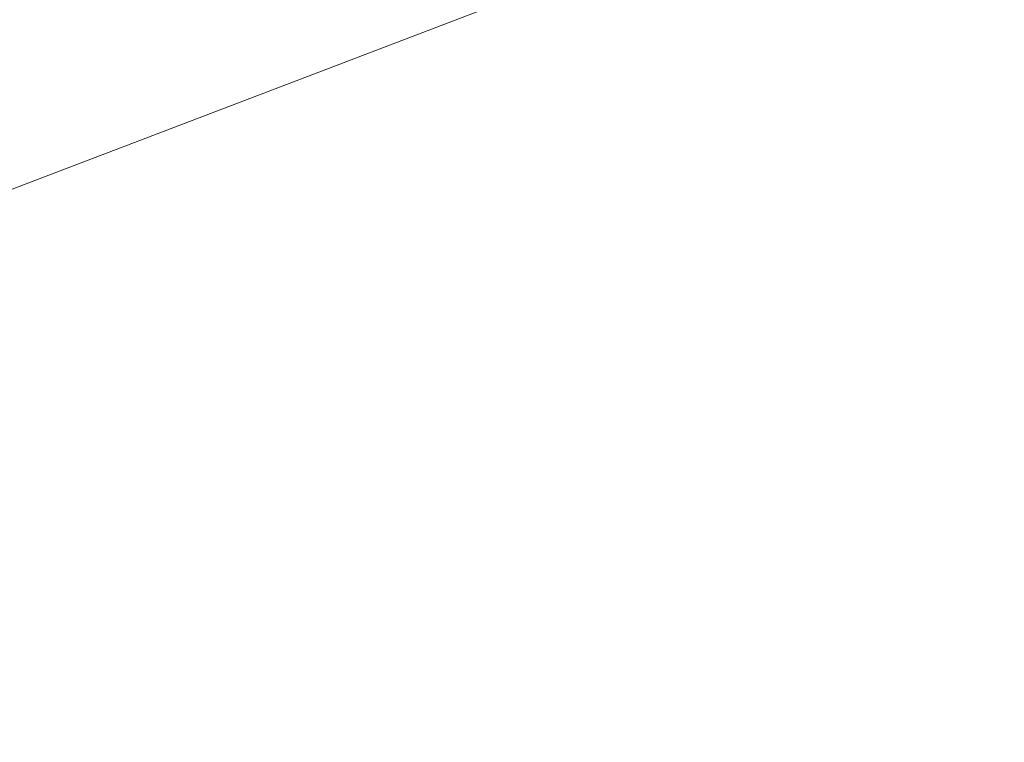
# Model space of a CAD drawing. Extents: x 1620613 to 1693141, y 557269 to 607790.
# Tile 285 of 656: x 1620813.146 to 1620814.223, y 607305.2 to 607305.991. Entities that reach past the tile are written whole.
import ezdxf

# ---------------------------------------------------------------- set-up
doc = ezdxf.new("R2010")
doc.units = 0
doc.header["$LTSCALE"] = 10
doc.header["$MEASUREMENT"] = 0
doc.linetypes.add('DGN Style 2', pattern=[7.346996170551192, 4.408197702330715, -2.938798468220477])
doc.linetypes.add('DGN Style 3', pattern=[10.28579463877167, 7.346996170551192, -2.938798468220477])
for name, color, linetype, lineweight in [('DR_X_Text', 7, 'Continuous', 0), ('DT_X_Contour_Minor', 136, 'DGN Style 3', 0), ('SV_X_Top_of_Bank', 97, 'DGN Style 2', 0)]:
    doc.layers.add(name, color=color, linetype=linetype, lineweight=lineweight)
doc.styles.get("Standard").update_dxf_attribs({"font": 'arial.ttf'})
doc.styles.add('Style-Arial', font='arial.ttf')
doc.dimstyles.get("Standard").update_dxf_attribs({"dimtxt": 0.18, "dimasz": 0.18, "dimexe": 0.18, "dimexo": 0.0625, "dimgap": 0.09, "dimtad": 0, "dimtih": 1, "dimtoh": 1, "dimdec": 4, "dimzin": 0, "dimdsep": 46, "dimtxsty": 'Standard', "dimcen": 0.09, "dimadec": 0, "dimazin": 0, "dimtfac": 1, "dimtdec": 4, "dimtofl": 0, "dimtmove": 0, "dimatfit": 3, "dimfxl": 1, "dimtolj": 1, "dimtzin": 0, "dimarcsym": 0})

# ---------------------------------------------------------------- blocks, each defined once
blk = doc.blocks.new('*U1004')
at = {"layer": 'DT_X_Contour_Minor', "transparency": 33554559, "elevation": 0.6000414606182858, "flags": 128}
blk.add_lwpolyline([(-17.45736527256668, 52.90326992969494), (-21.39895877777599, 50.0977725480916), (-22.17212463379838, 49.54786270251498), (-22.80236784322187, 49.10048918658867), (-23.28968840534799, 48.75565200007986), (-23.63408632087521, 48.51335114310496), (-24.36191723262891, 48.00393063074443), (-24.86158497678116, 47.58533965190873), (-25.8147150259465, 46.71163209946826), (-27.22130737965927, 45.38280797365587), (-29.08136203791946, 43.59886727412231), (-34.64612420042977, 38.23486997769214), (-36.47441867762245, 36.47166088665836), (-37.78573048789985, 35.20503158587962), (-38.58005963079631, 34.43498207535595), (-38.85740610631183, 34.16151235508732), (-38.94539676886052, 34.04400650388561), (-38.93639807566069, 34.00681650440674), (-38.93534537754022, 33.99954533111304), (-38.93604386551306, 33.99367038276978), (-38.93849353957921, 33.98919165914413), (-38.94269439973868, 33.98610916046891), (-38.95623160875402, 33.97975079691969), (-38.96354734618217, 33.97610134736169), (-38.97534165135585, 33.96992177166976), (-38.99161452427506, 33.96121206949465), (-39.01236596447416, 33.94997224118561), (-39.11965601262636, 33.89161608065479), (-41.00425999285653, 32.35813691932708), (-41.41850579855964, 32.06585747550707), (-41.85355579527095, 31.84622449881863), (-42.30940998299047, 31.69923798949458), (-42.78606836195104, 31.62489794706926), (-45.05901724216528, 31.44748617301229), (-45.41155417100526, 31.3261421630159), (-45.47864930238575, 31.30298905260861), (-45.52884744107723, 31.28553429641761), (-45.56214858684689, 31.27377789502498), (-45.57855274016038, 31.26771984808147), (-45.60682844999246, 31.25629857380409), (-45.61209900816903, 31.25412344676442), (-45.61557950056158, 31.25263748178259), (-45.6172699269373, 31.25184067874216), (-45.61939097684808, 31.2506347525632), (-45.6221740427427, 31.24922665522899), (-45.63966620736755, 31.24067520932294), (-45.69890002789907, 31.21193393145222), (-45.82608510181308, 31.15654833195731), (-46.17424678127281, 31.00658998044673), (-46.74338506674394, 30.76205887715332), (-47.53349995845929, 30.42295502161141), (-49.93510847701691, 29.39258107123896), (-50.87372427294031, 28.98969278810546), (-51.88836527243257, 28.55380840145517), (-52.97903147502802, 28.08492791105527), (-54.14572288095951, 27.5830513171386), (-57.35826690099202, 26.20071892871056), (-58.58553470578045, 25.6693915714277), (-59.85793010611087, 25.11215879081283), (-61.17545310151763, 24.52902058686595), (-62.53810369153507, 23.91997695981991), (-66.2320087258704, 22.26132005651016), (-67.60640780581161, 21.64488324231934), (-68.95917626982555, 21.0395654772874), (-70.29031411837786, 20.44536676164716), (-71.5998213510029, 19.8622870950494), (-75.06299981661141, 18.3222333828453), (-76.39654123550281, 17.72836383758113), (-77.7997816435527, 17.10179548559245), (-79.27272104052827, 16.44252832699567), (-80.81535942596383, 15.7505623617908), (-85.0219937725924, 13.86172137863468), (-86.5189906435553, 13.18894839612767), (-87.85500549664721, 12.58726018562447), (-89.03003833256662, 12.05665674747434), (-90.04408915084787, 11.5971380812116), (-92.53358197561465, 10.46653466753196), (-93.46605290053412, 10.0434813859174), (-94.39634605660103, 9.622274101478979), (-95.32446144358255, 9.202912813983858), (-96.25039906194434, 8.785397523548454), (-98.7166623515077, 7.674484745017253), (-99.58089384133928, 7.285275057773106), (-100.32389084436, 6.950830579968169), (-100.9456533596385, 6.671151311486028), (-101.4461813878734, 6.446237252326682), (-102.6192768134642, 5.919486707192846), (-103.0579989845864, 5.720960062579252), (-103.4943439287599, 5.520443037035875), (-103.9283116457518, 5.317935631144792), (-104.3599021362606, 5.113437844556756), (-105.5076404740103, 4.565456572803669), (-105.9101584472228, 4.373629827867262), (-106.2569086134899, 4.209135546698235), (-106.5478909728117, 4.071973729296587), (-106.7831055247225, 3.962144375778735), (-107.3359872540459, 3.705709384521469), (-107.582444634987, 3.592054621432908), (-107.907155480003, 3.44341657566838), (-108.3101197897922, 3.25979524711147), (-108.7913375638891, 3.041190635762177), (-110.1789229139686, 2.411600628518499), (-110.6338851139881, 2.205665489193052), (-110.9580827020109, 2.060052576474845), (-111.1515156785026, 1.974761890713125), (-111.214184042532, 1.949793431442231), (-111.2069468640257, 1.96364050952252), (-111.2115937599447, 1.964845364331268), (-111.2309623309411, 1.958074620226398), (-111.2650525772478, 1.943328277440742), (-111.3138644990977, 1.920606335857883), (-111.4636585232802, 1.849380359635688), (-111.5138489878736, 1.825879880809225), (-111.5520748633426, 1.808797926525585), (-111.5783361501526, 1.798134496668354), (-111.5926328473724, 1.793889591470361), (-111.6148045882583, 1.791127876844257), (-111.6289791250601, 1.786770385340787), (-111.6548739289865, 1.775769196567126), (-111.6924890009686, 1.758124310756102), (-111.7418243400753, 1.733835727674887), (-111.8890122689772, 1.660207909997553), (-111.9556566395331, 1.62680212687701), (-112.0451988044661, 1.581805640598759), (-112.1576387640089, 1.525218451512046), (-112.2929765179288, 1.457040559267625), (-112.9779808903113, 1.111832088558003), (-114.4292185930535, -2.077517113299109), (-114.7156034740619, -2.707376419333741), (-114.9527991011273, -3.230090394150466), (-115.140805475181, -3.645659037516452), (-115.2796225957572, -3.954082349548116), (-115.5842159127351, -4.633684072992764), (-115.7192088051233, -4.895647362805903), (-115.8957424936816, -5.171835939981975), (-116.1138169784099, -5.46224980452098), (-116.373432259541, -5.766888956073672), (-117.6818987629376, -7.221730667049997), (-120.7368154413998, -10.20587712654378), (-121.3553677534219, -10.7922755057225), (-121.9017746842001, -11.27255073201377), (-122.3760362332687, -11.64670280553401), (-122.7781524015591, -11.91473172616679), (-123.7542683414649, -12.48797797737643), (-124.3046113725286, -12.81351193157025), (-125.2235535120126, -13.36017910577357), (-126.5110947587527, -14.1279794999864), (-128.1672351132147, -15.11691311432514), (-133.0750748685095, -18.04891371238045), (-134.6900997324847, -19.01396191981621), (-135.8542945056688, -19.71010609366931), (-136.5676591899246, -20.13734623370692), (-136.8301937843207, -20.29568234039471), (-136.929179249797, -20.35937324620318), (-137.0337521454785, -20.42665931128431), (-137.273231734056, -20.58074932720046), (-137.6476180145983, -20.82164329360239), (-138.1569109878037, -21.14934121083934), (-139.6949011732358, -22.1389409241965), (-140.3494626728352, -22.54464155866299), (-141.1596545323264, -23.01954367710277), (-142.125476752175, -23.56364727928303), (-143.2469293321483, -24.17695236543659), (-148.8435122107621, -27.20051289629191), (-155.6668337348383, -30.52728392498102), (-156.9690717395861, -31.16036576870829), (-157.9515050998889, -31.63385228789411), (-158.6141338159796, -31.9477434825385), (-158.9569578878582, -32.10203935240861), (-159.4447492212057, -32.30070123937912), (-159.6311749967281, -32.37850830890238), (-159.8246088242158, -32.46293310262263), (-160.0250507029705, -32.55397562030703), (-160.232500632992, -32.65163586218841), (-160.7950445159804, -32.9208868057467), (-161.0059018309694, -33.00597154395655), (-161.2165658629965, -33.05928755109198), (-161.4270366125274, -33.08083482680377), (-161.6373140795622, -33.07061337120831), (-162.1977962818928, -33.00099784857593), (-162.5945986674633, -33.09803384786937), (-163.3646441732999, -33.44135348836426), (-164.5079327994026, -34.03095676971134), (-166.0244645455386, -34.86684369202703), (-170.5662066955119, -37.42425367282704), (-172.2728793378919, -38.35526261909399), (-173.9865906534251, -39.23023197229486), (-175.7073406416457, -40.04916173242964), (-177.435129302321, -40.81205189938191), (-182.0519506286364, -42.77170622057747), (-183.6363930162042, -43.44221749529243), (-184.9271041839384, -43.98401057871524), (-185.9240841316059, -44.39708547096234), (-186.6273328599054, -44.68144217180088), (-188.1110211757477, -45.26810245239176), (-188.6012821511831, -45.46267125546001), (-188.9592988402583, -45.60638245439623), (-189.1850712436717, -45.69923604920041), (-189.2785993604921, -45.74123203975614), (-189.3516819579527, -45.78541120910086), (-189.6950575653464, -45.99428155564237), (-190.6703724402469, -46.58775821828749), (-192.2776265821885, -47.56584119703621), (-194.5168199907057, -48.92853049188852), (-201.330588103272, -53.07517703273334), (-203.5688460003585, -54.43730063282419), (-205.1732936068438, -55.41368652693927), (-206.143930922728, -56.00433471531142), (-206.4807579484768, -56.20924519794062), (-206.5338829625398, -56.24135621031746), (-206.56011325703, -56.25664552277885), (-206.5989603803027, -56.27843020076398), (-206.6504243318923, -56.30671024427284), (-206.71450511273, -56.34148565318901), (-207.042988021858, -56.51892674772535), (-216.8652858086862, -60.26712173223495), (-218.7128353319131, -60.9722375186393), (-220.04592770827, -61.48121559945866), (-220.8645629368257, -61.79405597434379), (-221.1687410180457, -61.91075864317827), (-221.2939397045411, -61.96044881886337), (-221.6560887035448, -62.10013437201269), (-222.648636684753, -62.48192339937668), (-224.2715836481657, -63.10581590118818), (-226.5249295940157, -63.97181187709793), (-233.3743840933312, -66.60393911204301), (-235.7518862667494, -67.51956538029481), (-237.7473019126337, -68.29234875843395), (-239.3606310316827, -68.92228924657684), (-240.5918736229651, -69.40938684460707), (-243.3657384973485, -70.51785658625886), (-244.3541457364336, -70.9117544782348), (-245.2389687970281, -71.2620958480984), (-246.0202076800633, -71.56888069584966), (-246.6978623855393, -71.83210902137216), (-248.3668293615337, -72.47597585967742), (-248.9959418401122, -72.7096468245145), (-249.6315540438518, -72.92775959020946), (-250.2736659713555, -73.1303141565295), (-250.922277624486, -73.31731052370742), (-252.6605749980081, -73.79522323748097), (-253.3777047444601, -73.97307582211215), (-254.2253709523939, -74.14819904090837), (-255.2035736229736, -74.32059289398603), (-256.3123127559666, -74.49025738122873), (-259.4429990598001, -74.9390568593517), (-259.9788609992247, -75.2542390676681), (-259.2384320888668, -75.86318608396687), (-257.2217123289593, -76.76589790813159), (-253.9287017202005, -77.96237454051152), (-243.4456189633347, -81.5446653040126), (-239.9443442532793, -82.67948381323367), (-237.3028321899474, -83.39722126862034), (-235.5210827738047, -83.69787767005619), (-234.599096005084, -83.58145301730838), (-233.2868148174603, -82.71487920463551), (-232.5237475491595, -82.61634619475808), (-231.218756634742, -82.97067752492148), (-229.3718420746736, -83.77787319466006), (-226.9830038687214, -85.03793320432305), (-219.8902037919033, -89.00191234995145), (-217.497983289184, -90.29225249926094), (-215.6409218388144, -91.19028858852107), (-214.3190194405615, -91.6960206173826), (-213.532276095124, -91.80944858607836), (-212.1478392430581, -91.58885108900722), (-211.5918114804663, -91.45855411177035), (-210.9620558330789, -91.23311130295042), (-210.2585722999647, -90.91252266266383), (-209.4813608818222, -90.49678819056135), (-207.310493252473, -89.26130182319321), (-206.5328441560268, -88.82721764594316), (-205.8280475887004, -88.45157989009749), (-205.1961035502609, -88.13438855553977), (-204.6370120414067, -87.87564364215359), (-203.2432380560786, -87.26358576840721), (-202.625732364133, -87.00239332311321), (-201.8185457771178, -86.67785939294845), (-200.8216782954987, -86.28998397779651), (-199.63512991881, -85.83876707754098), (-196.2180930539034, -84.55106669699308), (-194.9945850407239, -84.07257631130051), (-193.8868386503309, -83.60288043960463), (-192.8948538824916, -83.14197908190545), (-192.018630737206, -82.68987223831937), (-189.8363845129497, -81.49598000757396), (-188.9887605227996, -81.05798606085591), (-188.0825732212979, -80.63942339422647), (-187.1178226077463, -80.2402920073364), (-186.0945086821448, -79.86059190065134), (-183.2875871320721, -78.87396665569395), (-182.3396351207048, -78.53955701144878), (-181.6009702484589, -78.276297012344), (-181.0715925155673, -78.08418665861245), (-180.7515019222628, -77.96322594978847), (-180.1769765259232, -77.73553025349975), (-179.8737207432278, -77.61785036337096), (-179.3948474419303, -77.4355824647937), (-178.7403566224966, -77.1887265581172), (-177.9102482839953, -76.87728264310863), (-175.4624693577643, -75.96064819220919), (-174.3456440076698, -75.53590440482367), (-172.8310021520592, -74.94914888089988), (-170.9185437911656, -74.20038162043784), (-168.6082689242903, -73.28960262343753), (-161.9171139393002, -70.64484298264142), (-159.6972275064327, -69.7679149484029), (-158.0559344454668, -69.12070057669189), (-156.9932347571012, -68.70319986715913), (-156.5091284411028, -68.51541282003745), (-155.9896360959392, -68.32093224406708), (-155.7559475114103, -68.21733815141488), (-155.4445010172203, -68.05241630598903), (-155.0552966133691, -67.82616670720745), (-154.5883343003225, -67.5385893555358), (-153.2394242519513, -66.68994607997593), (-152.7152412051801, -66.37564430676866), (-152.1543746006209, -66.06922144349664), (-151.5568244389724, -65.77067749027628), (-150.9225907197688, -65.480012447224), (-149.182389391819, -64.71541087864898), (-148.3115284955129, -64.34412459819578), (-147.0040968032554, -63.80371693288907), (-145.2600943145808, -63.09418788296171), (-143.0795210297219, -62.21553744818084), (-136.6825645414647, -59.64697444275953), (-134.4940270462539, -58.77966739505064), (-132.726131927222, -58.10416850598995), (-131.378879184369, -57.62047777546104), (-130.4522688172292, -57.32859520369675), (-128.5421643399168, -56.8059858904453), (-127.9128130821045, -56.63172460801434), (-127.4573376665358, -56.50089774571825), (-127.1757380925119, -56.41350530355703), (-127.0680143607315, -56.36954728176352), (-126.9710139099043, -56.26575682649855), (-126.7956728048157, -56.1396739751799), (-126.7287661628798, -56.11255874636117), (-126.6031924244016, -56.08524856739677), (-126.418951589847, -56.05774343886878), (-126.176043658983, -56.03004336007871), (-125.4500663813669, -55.9559165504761), (-125.2042487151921, -55.92880988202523), (-125.0112786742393, -55.90308498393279), (-124.8711562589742, -55.87874185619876), (-124.7838814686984, -55.85578049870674), (-124.6216121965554, -55.79639257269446), (-124.5715618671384, -55.77771408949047), (-124.5431128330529, -55.76621958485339), (-124.5362650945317, -55.76190905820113), (-124.5510186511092, -55.76478251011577), (-124.6191631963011, -55.78202368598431), (-124.5718470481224, -55.75624373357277), (-124.3787901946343, -55.66597299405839), (-124.0399926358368, -55.511211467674), (-123.555454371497, -55.29195915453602), (-122.0690313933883, -54.62129860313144), (-121.5602130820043, -54.39369512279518), (-121.1485753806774, -54.21388009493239), (-120.834118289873, -54.0818535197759), (-120.6168418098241, -53.99761539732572), (-120.1670120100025, -53.83669834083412), (-119.9940170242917, -53.77017708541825), (-119.8124044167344, -53.69130111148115), (-119.622174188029, -53.60007041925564), (-119.42332633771, -53.49648500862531), (-118.8815752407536, -53.20378428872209), (-118.7012260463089, -53.10660114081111), (-118.5664917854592, -53.03457723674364), (-118.4773724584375, -52.98771257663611), (-118.4338680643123, -52.96600716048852), (-118.378676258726, -52.94167170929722), (-118.3462711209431, -52.92746957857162), (-118.2904495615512, -52.90311477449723), (-118.211211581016, -52.86860729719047), (-118.108557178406, -52.82394714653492), (-117.8035902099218, -52.69131651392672), (-117.7033780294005, -52.64756809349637), (-117.6314667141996, -52.61579580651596), (-117.5878562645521, -52.59599965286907), (-117.5725466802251, -52.58817963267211), (-117.5694556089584, -52.58329442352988), (-117.5023191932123, -52.5537070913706), (-117.3032282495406, -52.46860900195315), (-116.9721827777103, -52.32800015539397), (-116.5091827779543, -52.1318805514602), (-115.0985767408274, -51.53488059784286), (-114.5787590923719, -51.31273690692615), (-114.0772606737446, -51.09405579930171), (-113.594081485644, -50.87883727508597), (-113.1292215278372, -50.66708133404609), (-111.914020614, -50.10701560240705), (-111.4423497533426, -49.89071825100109), (-110.938737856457, -49.6618754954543), (-110.4031849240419, -49.42048733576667), (-109.8356909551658, -49.16655377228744), (-108.2797856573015, -48.47267039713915), (-107.637205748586, -48.18686541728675), (-106.8763949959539, -47.84986300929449), (-105.9973533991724, -47.46166317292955), (-105.0000809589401, -47.02226590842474), (-102.1830466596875, -45.78227663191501), (-101.0416261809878, -45.27859689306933), (-99.730140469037, -44.69754963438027), (-98.24858952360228, -44.03913485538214), (-96.59697334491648, -43.3033525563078), (-91.96590989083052, -41.23810973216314), (-90.26453862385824, -40.47824782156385), (-88.63372241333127, -39.7475942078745), (-87.07346125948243, -39.0461488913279), (-85.58375516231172, -38.37391187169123), (-81.70527897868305, -36.62022421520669), (-80.33508533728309, -36.00080075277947), (-79.13336155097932, -35.4577961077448), (-78.1001076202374, -34.99121027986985), (-77.23532354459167, -34.60104326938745), (-75.15385914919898, -33.66248966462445), (-74.2553197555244, -33.25839136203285), (-73.12079987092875, -32.75001165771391), (-71.75029949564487, -32.13735055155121), (-70.14381862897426, -31.4204080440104), (-65.54522899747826, -29.36951948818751), (-63.95151954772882, -28.65803548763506), (-62.61933342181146, -28.0617499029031), (-61.54867061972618, -27.58066273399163), (-60.73953114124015, -27.21477398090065), (-58.93052363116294, -26.39266852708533), (-58.31693849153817, -26.11331703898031), (-57.83293870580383, -25.89184166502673), (-57.47852427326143, -25.72824240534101), (-57.25369519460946, -25.62251925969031), (-56.82693145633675, -25.41775902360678), (-56.65531035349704, -25.33478436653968), (-56.46051984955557, -25.23943057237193), (-56.24255994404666, -25.13169764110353), (-56.0014306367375, -25.01158557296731), (-55.32752661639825, -24.67478120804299), (-55.05126318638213, -24.53896794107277), (-54.72790091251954, -24.38413141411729), (-54.35743979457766, -24.21027162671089), (-53.93987983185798, -24.01738857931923), (-52.76358814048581, -23.47766943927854), (-52.37750348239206, -23.30100356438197), (-52.10146827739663, -23.1757952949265), (-51.93548252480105, -23.10204463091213), (-51.87954622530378, -23.07975157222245), (-51.87711536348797, -23.08891355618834), (-51.86492463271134, -23.08638447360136), (-51.83017558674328, -23.07192573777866), (-51.77286822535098, -23.04553734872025), (-51.69300254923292, -23.00721930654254), (-51.44994965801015, -22.88913165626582), (-51.31643438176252, -22.82435836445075), (-51.09817822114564, -22.71860422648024), (-50.7951811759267, -22.5718692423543), (-50.40744324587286, -22.38415341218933), (-48.4002708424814, -21.41252423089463), (-48.36751615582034, -20.77412141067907), (-48.22934931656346, -20.45036320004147), (-47.82888652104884, -19.75268977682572), (-47.16612776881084, -18.68110114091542), (-46.24107306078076, -17.23559729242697), (-43.42453256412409, -12.8823667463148), (-42.35470139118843, -11.39228932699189), (-41.25761324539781, -10.18697997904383), (-40.13326812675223, -9.266438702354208), (-38.98166603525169, -8.63066549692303), (-35.87438449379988, -7.314961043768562), (-34.83209626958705, -6.873628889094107), (-34.0356927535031, -6.536410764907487), (-33.48517394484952, -6.303306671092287), (-33.18053984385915, -6.174316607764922), (-32.69602851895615, -5.96916181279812), (-32.28319507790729, -5.712428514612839), (-31.40807824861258, -5.096094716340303), (-30.07067803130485, -4.120160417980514), (-28.27099442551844, -2.784625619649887), (-22.85546029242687, 1.256267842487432), (-20.95785962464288, 2.654420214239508), (-19.32670822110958, 3.818207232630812), (-17.96200608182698, 4.747628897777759), (-16.86375320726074, 5.442685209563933), (-14.29034455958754, 6.983681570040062), (-13.4230960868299, 7.5066692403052), (-12.75140715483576, 7.919884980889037), (-12.2752777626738, 8.223328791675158), (-11.99470791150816, 8.417000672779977), (-11.50726769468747, 8.787096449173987), (-11.10789761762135, 9.047810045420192), (-10.27536754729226, 9.552379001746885), (-9.009677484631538, 10.30080331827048), (-7.310827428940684, 11.2930829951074), (-2.203013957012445, 14.26430261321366), (-0.4445038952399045, 15.288643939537), (1.00016618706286, 16.13325320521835), (2.130996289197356, 16.79813040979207), (2.947986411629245, 17.28327555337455), (4.70817343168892, 18.33735318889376), (5.556006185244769, 18.85372868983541), (6.779364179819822, 19.61229696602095), (8.37824741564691, 20.61305801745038), (10.35265589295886, 21.85601184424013), (16.11844548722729, 25.49347908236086), (18.05360645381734, 26.71963120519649), (19.53474715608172, 27.66998714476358), (20.56186759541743, 28.34454690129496), (21.13496777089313, 28.7433104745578), (22.05787455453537, 29.43895175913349), (22.41446905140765, 29.54562768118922), (22.79207245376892, 29.34392448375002), (23.19068476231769, 28.83384216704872), (23.61030597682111, 28.01538073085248), (25.61755909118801, 23.47634274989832)], dxfattribs=at)
blk = doc.blocks.new('TerminatorOpen_0.5')
at = {"color": 0, "linetype": 'ByBlock', "lineweight": -2}
for q in [(-1, 0.25), (-1, 0), (-1, -0.25)]:
    blk.add_line((0, 0), q, dxfattribs=at)

msp = doc.modelspace()

# ---------------------------------------------------------------- linework, layer by layer
at = {"layer": 'SV_X_Top_of_Bank', "extrusion": (0.007114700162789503, -0.05176716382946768, 0.9986338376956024), "elevation": -18855.21206843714, "flags": 128}
msp.add_lwpolyline([(1688341.399474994, 380495.2335694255), (1688359.531308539, 380495.7043637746), (1688370.463455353, 380498.0725351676), (1688395.572580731, 380506.740670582), (1688420.940108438, 380511.7574321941), (1688444.138128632, 380518.355338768), (1688467.22231404, 380528.7305743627), (1688491.262317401, 380540.2151339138), (1688508.535586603, 380545.2887184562), (1688513.5223003, 380548.4010002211), (1688516.051220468, 380548.1495454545), (1688520.39603739, 380549.3039635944), (1688525.368929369, 380551.0706712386)], dxfattribs=at)
at = {"layer": 'SV_X_Top_of_Bank', "extrusion": (0.04489057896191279, -0.1067836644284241, 0.9932683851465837), "elevation": 8952.639644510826, "flags": 128}
msp.add_lwpolyline([(1729619.200279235, -67683.47041249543), (1729610.048117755, -67689.2494116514), (1729593.286163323, -67692.1110974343), (1729566.643396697, -67690.50938442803), (1729551.852254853, -67691.88192179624), (1729536.554039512, -67691.83763185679), (1729515.835796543, -67695.68964613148), (1729501.149706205, -67697.72199223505), (1729469.279658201, -67698.3224800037)], dxfattribs=at)
at = {"layer": 'SV_X_Top_of_Bank', "extrusion": (0.168901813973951, -0.4467975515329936, 0.8785465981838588), "elevation": 3356.978483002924, "flags": 128}
msp.add_lwpolyline([(1730947.770607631, -3965.265990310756), (1730946.805849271, -3964.96904812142), (1730946.663359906, -3964.804005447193), (1730941.67030618, -3965.055207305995), (1730939.350192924, -3965.361981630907), (1730937.749893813, -3967.172645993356), (1730926.574366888, -3968.532772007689), (1730874.446998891, -3968.466137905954), (1730864.586120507, -3969.339779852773), (1730855.732144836, -3969.748913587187), (1730845.815665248, -3968.420788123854), (1730844.088985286, -3969.592587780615), (1730838.536446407, -3969.077424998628), (1730833.231231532, -3969.713117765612)], dxfattribs=at)

# ---------------------------------------------------------------- block references
at = {"layer": 'DT_X_Contour_Minor', "transparency": 33554559}
msp.add_blockref('*U1004', (1621028.060791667, 607365.3311666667, 1050.599958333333), dxfattribs=at)

# ---------------------------------------------------------------- leaders
at = {"layer": 'DR_X_Text', "annotation_type": 0, "has_hookline": 1, "hookline_direction": 1}
msp.add_leader([(1620881.245000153, 607312.333310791, 1046.267599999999), (1620804.679557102, 607276.0227453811, 1046.267599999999), (1620803.279557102, 607276.0227453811, 1046.267599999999)], dimstyle='Standard', override={"dimscale": 10, "dimtxt": 0.14, "dimasz": 0.14, "dimgap": 0.07000000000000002, "dimtad": 0, "dimtxsty": 'Style-Arial', "dimldrblk": 'TerminatorOpen_0.5'}, dxfattribs=at)

doc.saveas('drawing.dxf')
